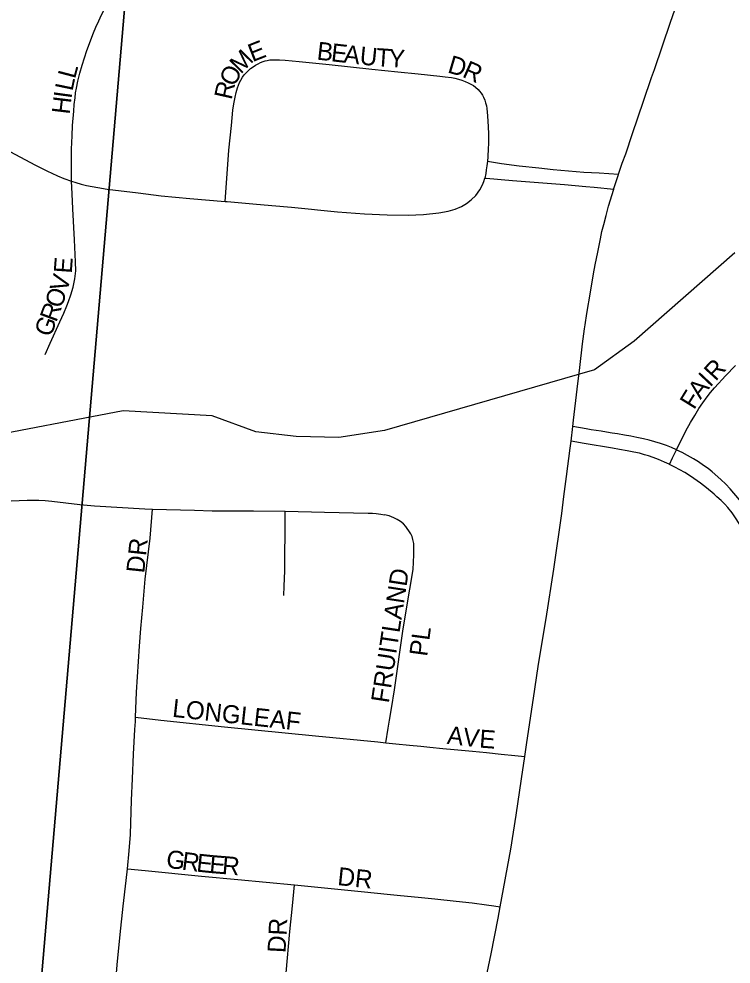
# Model space of a CAD drawing. Extents: x 1410790 to 1770854, y 448063 to 770588.
# Drawn here: x 1527623 to 1529596, y 627043 to 629663 of the extents above; entities that cross this region are included whole.
import ezdxf

# ---------------------------------------------------------------- set-up
doc = ezdxf.new("R2010")
doc.units = 0
for name, color, linetype in [('GM_X_City_Street', 7, 'Continuous'), ('GM_X_City_Street_Text', 7, 'Continuous'), ('GM_X_Minor_River', 7, 'Continuous'), ('GM_X_Section', 7, 'Continuous')]:
    doc.layers.add(name, color=color, linetype=linetype)

msp = doc.modelspace()

# ---------------------------------------------------------------- linework, layer by layer
at = {"layer": 'GM_X_City_Street'}
for points in [[(1527768.8, 629212.8), (1527768.5, 629251.6), (1527769, 629302.1), (1527770.5, 629338.5), (1527771.7, 629367.6), (1527774.8, 629406.9), (1527776.5, 629425.2), (1527778.5, 629444.1), (1527780.2, 629457.5), (1527782.5, 629470.7), (1527786.5, 629490.4), (1527791.7, 629511.9), (1527798.4, 629534.5), (1527811.6, 629575), (1527829.9, 629624.2), (1527835.9, 629639.4), (1527844.1, 629657.2), (1527851.7, 629674.1), (1527861.7, 629693.2), (1527877.1, 629721.5)], [(1529384.1, 629522.9), (1529428.4, 629653.6), (1529452.2, 629723.1)], [(1528194.9, 629156.8), (1528197.6, 629194.4), (1528205, 629299.2), (1528211.8, 629367.7), (1528216.2, 629410.2), (1528218.9, 629427.6), (1528222.2, 629445.8), (1528225.1, 629458.9), (1528228.6, 629471.3), (1528231.1, 629478.8), (1528234.2, 629486.7), (1528237.6, 629493.2), (1528242.4, 629500.8), (1528247.6, 629507.8), (1528252.8, 629513.6), (1528264.8, 629524.8), (1528271.8, 629529.8), (1528278.3, 629534.3), (1528285.9, 629538.4), (1528292.8, 629541.9), (1528300.1, 629544.9), (1528305.2, 629546.3), (1528310.8, 629547.8), (1528318, 629548.9), (1528324.5, 629549.4), (1528331.1, 629549.5), (1528345, 629549), (1528360.6, 629548), (1528399.9, 629544.8), (1528482.7, 629536.1), (1528600.5, 629523.2), (1528673, 629515.8), (1528729, 629510.1), (1528789.4, 629503.9), (1528804.2, 629502.2), (1528822, 629499.9), (1528831, 629498.3), (1528841.2, 629495.8), (1528850.6, 629492.8), (1528859.7, 629489.2), (1528868.3, 629485.4), (1528877.5, 629480.6), (1528882.7, 629477.7), (1528888.4, 629473.4), (1528895.8, 629466.9), (1528899.6, 629462.5), (1528904, 629456.6), (1528907.5, 629451.2), (1528910.5, 629445.4), (1528913.6, 629437.6), (1528916.2, 629430), (1528918.3, 629422.2), (1528919.9, 629414), (1528921.9, 629394.4), (1528923.3, 629363.2), (1528923.8, 629343.9), (1528924.4, 629326.3), (1528924.1, 629316), (1528923.5, 629303.2), (1528922.2, 629280.6), (1528921.2, 629268.2)], [(1529284.7, 629232.8), (1529294.9, 629263), (1529304.3, 629289), (1529323.4, 629345.5), (1529353.7, 629434.9), (1529376.3, 629500), (1529384.1, 629522.9)], [(1527482.7, 629360.6), (1527511.6, 629344.2), (1527548.7, 629323.3), (1527583.1, 629304.5), (1527600, 629294.6), (1527666.8, 629258.2), (1527702.4, 629241), (1527714.1, 629235.3), (1527729.6, 629228), (1527747.1, 629220.4), (1527768.8, 629212.8)], [(1528921.2, 629268.2), (1528919.6, 629255.1), (1528918.2, 629243.9), (1528916.7, 629234.3), (1528913.9, 629221.3)], [(1528921.2, 629268.2), (1528960.1, 629261.6), (1529009.2, 629255.2), (1529064.1, 629249.5), (1529103.6, 629245.4), (1529188.3, 629238.3), (1529230.7, 629235.9), (1529284.7, 629232.8)], [(1529271.5, 629191), (1529271.9, 629192.2), (1529284.3, 629231.7), (1529284.7, 629232.8)], [(1527695.8, 628732.4), (1527709.2, 628763.5), (1527736.7, 628823.1), (1527747.2, 628847), (1527756.1, 628867.4), (1527760.5, 628879.2), (1527766.9, 628897.6), (1527773.4, 628919.5), (1527777.9, 628942), (1527780.4, 628964.8), (1527779.9, 628989.8), (1527777.5, 629050.5), (1527772.7, 629136.6), (1527770.6, 629178.3), (1527768.8, 629212.8)], [(1527768.8, 629212.8), (1527780.6, 629209), (1527795.4, 629204.5), (1527810.6, 629201.3), (1527826, 629198.3), (1527841.8, 629195.3), (1527867.2, 629191.2), (1527953.2, 629180.2), (1528017.3, 629172.5), (1528056.8, 629168.4), (1528096.8, 629164.5), (1528194.9, 629156.8)], [(1528194.9, 629156.8), (1528200.1, 629156.4), (1528271.5, 629150), (1528323.5, 629145.3), (1528378.8, 629140.9), (1528434.1, 629135.3), (1528450.3, 629133.5), (1528505.7, 629127.6), (1528580.8, 629122), (1528643, 629119.8), (1528702, 629119.1), (1528744.5, 629120.9), (1528786.9, 629125.1), (1528812.7, 629129.5), (1528831.5, 629135.1), (1528849.5, 629143), (1528863.6, 629151.4), (1528876.5, 629161.4), (1528888.7, 629173.4), (1528900.3, 629188.8), (1528907.7, 629202.5), (1528911, 629211.7), (1528913.9, 629221.3)], [(1528913.9, 629221.3), (1528918.2, 629220.9), (1528991.1, 629214.7), (1529135.1, 629203.5), (1529193.9, 629198.3), (1529216.8, 629196.1), (1529271.5, 629191)], [(1529192.1, 628815), (1529196.6, 628846.1), (1529206.4, 628905.6), (1529214.8, 628956.1), (1529219.8, 628981.3), (1529226.8, 629016.5), (1529234.2, 629052.9), (1529238.3, 629073.3), (1529243.5, 629093.3), (1529249.8, 629117.6), (1529256.9, 629143.2), (1529271.5, 629191)], [(1529157.6, 628532.5), (1529159.7, 628550.6), (1529170.2, 628636.1), (1529177.2, 628696.7), (1529185, 628761.8), (1529190.5, 628804), (1529192.1, 628815)], [(1529444.9, 628468.1), (1529471.1, 628521.2), (1529483.8, 628544), (1529495.9, 628563.9), (1529507.4, 628582.9), (1529518, 628598.2), (1529529.8, 628614.8), (1529539.8, 628627.5), (1529550.5, 628640.1), (1529561.1, 628652), (1529571.7, 628663.5), (1529581, 628673.6), (1529608.2, 628701.8)], [(1529153, 628492.5), (1529157.6, 628532.5)], [(1529444.9, 628468.1), (1529431.7, 628474.5), (1529417.5, 628480), (1529401.2, 628485.7), (1529385.1, 628490.8), (1529369.5, 628495.1), (1529353.8, 628498.9), (1529335.1, 628502.8), (1529318.5, 628506.1), (1529300.8, 628509), (1529281.4, 628512.3), (1529266.6, 628514.7), (1529251.1, 628517.3), (1529236.2, 628519.7), (1529208.9, 628524), (1529194.5, 628526.4), (1529157.6, 628532.5)], [(1529024.8, 627618.6), (1529030.7, 627657.1), (1529049.3, 627779.8), (1529062.1, 627868.1), (1529071.8, 627929.7), (1529083.6, 628000.9), (1529105.1, 628137.1), (1529127.2, 628291.5), (1529133.4, 628338.6), (1529140.6, 628394), (1529150.6, 628472.5), (1529153, 628492.5)], [(1529426, 628427.6), (1529424.9, 628428.2), (1529411.6, 628434), (1529394.9, 628441.2), (1529380.4, 628446.7), (1529367.2, 628451.2), (1529356.2, 628454.7), (1529342.3, 628458.6), (1529326.7, 628462.2), (1529308.7, 628465.7), (1529287.1, 628469.5), (1529267.5, 628473), (1529189.2, 628486.3), (1529153, 628492.5)], [(1529426, 628427.6), (1529433.9, 628445.9), (1529444.9, 628468.1)], [(1529669.1, 628258.7), (1529654.9, 628280.1), (1529642.2, 628299.2), (1529628.6, 628317.7), (1529614.9, 628335.5), (1529604.4, 628348), (1529593.6, 628360.4), (1529581.8, 628372.9), (1529568.3, 628386), (1529543.8, 628407.7), (1529532.6, 628416.3), (1529520.2, 628425.3), (1529505.8, 628434.8), (1529492.6, 628442.9), (1529475.4, 628453), (1529461, 628460.6), (1529445.7, 628467.7), (1529444.9, 628468.1)], [(1529631.3, 628244.1), (1529618.4, 628264.3), (1529608.8, 628279.6), (1529599, 628293.7), (1529587.6, 628308.3), (1529578.8, 628317.9), (1529569, 628327.6), (1529556.9, 628338.4), (1529549.5, 628345), (1529528.4, 628362.5), (1529511.9, 628375.6), (1529493.4, 628389.2), (1529481.3, 628397.4), (1529468.2, 628405.2), (1529454.4, 628413), (1529440.6, 628420.5), (1529426, 628427.6)], [(1527519.3, 628310.7), (1527545.6, 628317.6), (1527567.7, 628322.1), (1527584.7, 628324.6), (1527601.6, 628326.6), (1527645.5, 628328.6), (1527660.9, 628328.5), (1527678, 628328.5), (1527696.2, 628327.5), (1527714.5, 628326.1), (1527791.8, 628316.7), (1527832.3, 628313), (1527971.8, 628304.7), (1527993, 628303.7)], [(1527946, 627727.6), (1527949.1, 627796.7), (1527957.6, 627923.9), (1527961.3, 627973), (1527966.3, 628031.8), (1527973.3, 628110.1), (1527986.4, 628223.9), (1527993, 628303.7)], [(1527993, 628303.7), (1528109.8, 628300.6), (1528158.4, 628299.4), (1528272.7, 628299), (1528360.9, 628298.1)], [(1528356.8, 628064.5), (1528358.1, 628090.4), (1528359.5, 628133.3), (1528360.2, 628179.4), (1528360.8, 628235.1), (1528360.9, 628274.4), (1528360.9, 628298.1)], [(1528360.9, 628298.1), (1528469.4, 628295.6), (1528590.7, 628293.2), (1528602.4, 628292.5), (1528612.7, 628291.7), (1528625.6, 628290.3), (1528635.6, 628288.5)], [(1528639.7, 627656.4), (1528646.4, 627696.5), (1528650.1, 627719.1), (1528655.9, 627751.2), (1528664.1, 627802.8), (1528688.1, 627971.8), (1528706, 628081.8), (1528715.4, 628136.4), (1528717.7, 628177.2), (1528717.5, 628195.6), (1528717.1, 628208.6), (1528715, 628219.3), (1528712.4, 628228), (1528709, 628235.7), (1528703.9, 628243.9), (1528699.1, 628250.3), (1528694.7, 628256.2), (1528688.3, 628262.8), (1528680.7, 628269.5), (1528671.5, 628275.1), (1528662.3, 628279.7), (1528648.7, 628285.1), (1528635.6, 628288.5)], [(1527924.3, 627306.6), (1527929, 627356.5), (1527931.9, 627402.1), (1527935.4, 627497), (1527937.5, 627556), (1527940.6, 627624.6), (1527944.4, 627692.9), (1527945.8, 627715.4), (1527946, 627727.6)], [(1527946, 627727.6), (1528016.2, 627719.1), (1528193, 627700.1), (1528444.4, 627675.8), (1528617.4, 627658.7), (1528639.7, 627656.4)], [(1528639.7, 627656.4), (1528667.3, 627653.6), (1528705.5, 627649.7), (1528736.3, 627646.7), (1528762.1, 627644.3), (1528798, 627640.9), (1528829.2, 627637.9), (1528879.8, 627632.9), (1528918.5, 627629.1), (1528959.3, 627625), (1528997.1, 627621.3), (1529024.8, 627618.6)], [(1528956.7, 627201.8), (1528985.9, 627361.7), (1529000.8, 627455.8), (1529015.4, 627556.6), (1529024.8, 627618.6)], [(1527825.5, 626328), (1527829.4, 626359.9), (1527841.5, 626460.4), (1527846.9, 626522.1), (1527856.2, 626623.2), (1527859.4, 626659), (1527864.5, 626714), (1527879.4, 626864.9), (1527884.8, 626916.9), (1527895.6, 627040.4), (1527903.8, 627125.3), (1527912.3, 627203.6), (1527920.6, 627274.8), (1527924.3, 627306.6)], [(1527924.3, 627306.6), (1527972.9, 627302.1), (1528128.7, 627286.9), (1528230.1, 627277.7), (1528386.7, 627262.5)], [(1528287.2, 626180.1), (1528289.6, 626201.1), (1528297.3, 626267.2), (1528306.7, 626361.4), (1528318.6, 626482), (1528326.3, 626576.7), (1528330.7, 626629), (1528338.7, 626722), (1528343.6, 626790.3), (1528347.9, 626842.6), (1528363.6, 627018.8), (1528373.9, 627133.1), (1528381.3, 627204.8), (1528386.7, 627262.5)], [(1528386.7, 627262.5), (1528450.9, 627255.7), (1528580.5, 627242.8), (1528643.4, 627236.6), (1528680.6, 627233.2), (1528729.3, 627228.3), (1528775.2, 627223.8), (1528834.2, 627217.3), (1528878.7, 627212.8), (1528918.4, 627207.6), (1528938.7, 627204.5), (1528956.7, 627201.8)], [(1528842.5, 626654.4), (1528847.6, 626676.8), (1528870.2, 626778.9), (1528903.2, 626935.6), (1528931.8, 627071.1), (1528951, 627170.4), (1528956.7, 627201.8)]]:
    msp.add_lwpolyline(points, dxfattribs=at)
at = {"layer": 'GM_X_Minor_River'}
msp.add_lwpolyline([(1529606.8, 629014.2), (1529327.7, 628769.7), (1529218.1, 628689.8), (1528636, 628522.2), (1528509.5, 628502.9), (1528391.3, 628505.5), (1528279.4, 628518), (1528158.1, 628562.8), (1527912, 628576.3), (1527495.9, 628497.2)], dxfattribs=at)
at = {"layer": 'GM_X_Section'}
for points in [[(1527942.6, 630003), (1527484, 624666.3), (1522801.4, 625129.5), (1522174.5, 625186.4), (1522667.1, 630530.5)], [(1533261.2, 629430.7), (1532828.2, 624183.7), (1528025, 624614.9), (1527484, 624666.3), (1527942.6, 630003)]]:
    msp.add_lwpolyline(points, close=True, dxfattribs=at)

# ---------------------------------------------------------------- texts
at = {"layer": 'GM_X_City_Street_Text'}
for s, rotation, p in [('E', 21.4259, (1528270.1, 629542.5)), ('B', 353.5016, (1528446.9, 629550.1)), ('E', 353.5103, (1528486.3, 629545.6)), ('A', 353.4945, (1528521.3, 629541.7)), ('M', 45.2769, (1528237.5, 629508)), ('U', 354.2703, (1528565.7, 629536.6)), ('T', 356.0003, (1528611.1, 629532.1)), ('Y', 356.294, (1528646.5, 629529.6)), ('D', 343.6493, (1528808.4, 629514.8)), ('R', 335.966, (1528849, 629503.1)), ('L', 75.2877, (1527778.4, 629494.8)), ('O', 62.7408, (1528219.8, 629472.2)), ('L', 78.2239, (1527771.4, 629461)), ('R', 77.242, (1528212.2, 629436.7)), ('I', 82.2624, (1527768.6, 629440.1)), ('H', 83.1216, (1527763.3, 629396.6)), ('E', 85.8675, (1527769.3, 628956)), ('V', 74.5922, (1527755.8, 628903)), ('O', 71.1122, (1527740.6, 628858.2)), ('R', 69.66, (1527726.4, 628819.8)), ('G', 69.6639, (1527711.1, 628778.5)), ('R', 47.574, (1529553.5, 628656.5)), ('I', 46.6542, (1529537.8, 628639.8)), ('A', 51.7703, (1529511.4, 628606.2)), ('F', 58.2466, (1529493.7, 628577.5)), ('DR', 83.9946, (1527970.1, 628124.9)), ('FRUITLAND', 81.362, (1528647.8, 627764.6)), ('PL', 82.402, (1528754.1, 627894)), ('LONGLEAF', 353.7464, (1528046.5, 627728.5)), ('A', 353.34, (1528807.8, 627653.7)), ('V', 353.3183, (1528851.5, 627648.6)), ('E', 355.7524, (1528897.5, 627643.2)), ('G', 352.6134, (1528029.1, 627310.5)), ('R', 352.5963, (1528072.7, 627304.8)), ('E', 353.9251, (1528113.3, 627299.6)), ('E', 355.1649, (1528149.4, 627295.7)), ('R', 355.2402, (1528184.6, 627292.8)), ('DR', 353.994, (1528504.1, 627262.1)), ('DR', 86.9833, (1528361.7, 627072.9))]:
    msp.add_text(s, height=50, rotation=rotation, dxfattribs=at).set_placement(p)

doc.saveas('drawing.dxf')
